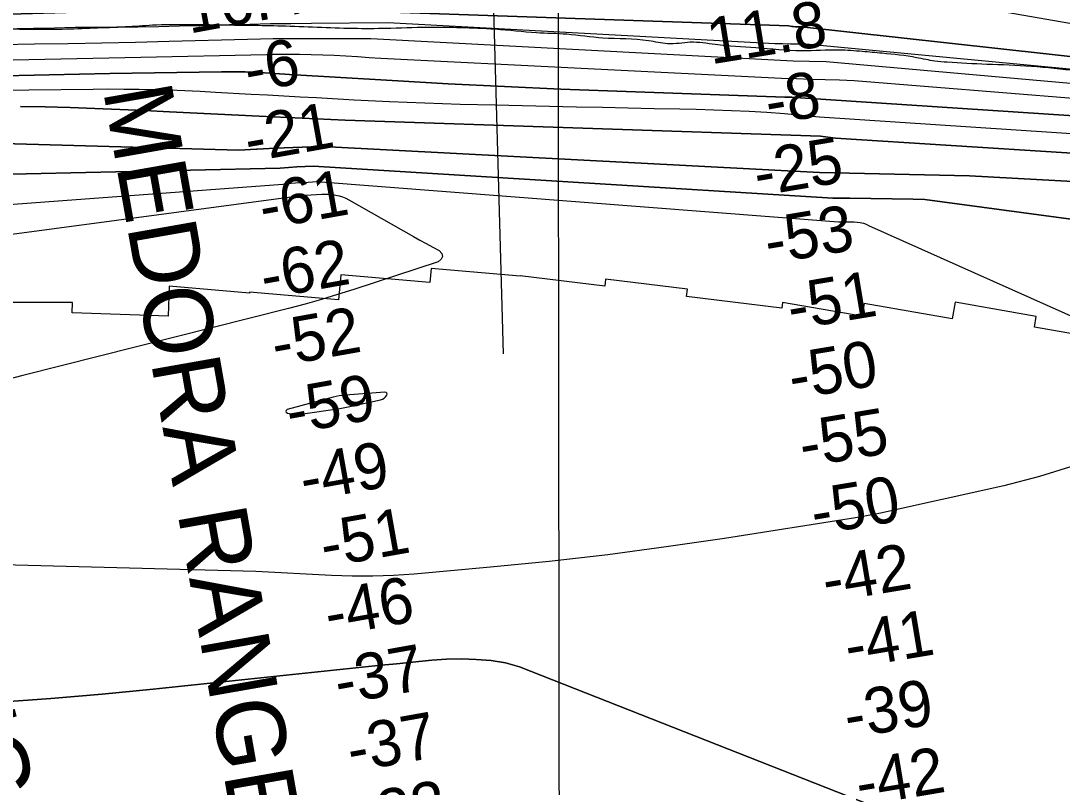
# Model space of a CAD drawing. Extents: x 3297753 to 3335611, y 652252 to 677623.
# Drawn here: x 3322119 to 3323634, y 661561 to 662676 of the extents above; entities that cross this region are included whole.
import ezdxf

# ---------------------------------------------------------------- set-up
doc = ezdxf.new("R2010")
doc.units = 0
for name, color, linetype in [('V-CHAN-NAID', 7, 'Continuous'), ('V-GRID-MAJR', 7, 'Continuous'), ('V-RIVR-EDGE', 7, 'Continuous'), ('V-RIVR-RANG', 7, 'Continuous'), ('V-RRAP-RVMT', 7, 'Continuous'), ('V-TOPO-DPTH', 7, 'Continuous'), ('V-TOPO-MAJR', 7, 'Continuous'), ('V-TOPO-MINR', 7, 'Continuous'), ('V-TOPO-WATR', 7, 'Continuous')]:
    doc.layers.add(name, color=color, linetype=linetype)

msp = doc.modelspace()

# ---------------------------------------------------------------- linework, layer by layer
at = {"layer": 'V-GRID-MAJR'}
msp.add_spline([(3322907.1, 657652), (3322903.6, 660679.7), (3322896.5, 666741.1), (3322889.5, 672802.5), (3322885.9, 675836.3)], degree=3, dxfattribs=at)
at = {"layer": 'V-RIVR-EDGE'}
msp.add_spline([(3326889.8, 662141), (3326857.5, 662143.2), (3326833.5, 662147.4), (3326810.3, 662152.4), (3326793.7, 662156.2), (3326766.4, 662161.7), (3326732.8, 662165.9), (3326707.1, 662168), (3326687.2, 662172.2), (3326656.1, 662173.9), (3326630, 662175.7), (3326605.6, 662180.7), (3326578.7, 662187), (3326551.7, 662192.9), (3326538.9, 662196.2), (3326518.2, 662198.7), (3326492.9, 662202.1), (3326458.1, 662203.5), (3326427, 662208.5), (3326397.2, 662216), (3326383.9, 662216.5), (3326351.6, 662222), (3326323.9, 662228.2), (3326289.5, 662233.7), (3326274.6, 662235.8), (3326264.6, 662236.7), (3326257.6, 662236.7), (3326248, 662233.4), (3326241, 662230.1), (3326229.4, 662230.1), (3326221.9, 662230.1), (3326199.1, 662235.2), (3326175.9, 662237.7), (3326132.4, 662248.6), (3326106.7, 662250.3), (3326076.9, 662252.1), (3326054.1, 662257.5), (3326045, 662259.6), (3326038.8, 662259.2), (3326026.3, 662260.1), (3326018.5, 662261.3), (3326011, 662264.7), (3326005.6, 662265.9), (3325995.7, 662267.2), (3325979.5, 662268.1), (3325960.9, 662270.2), (3325919, 662276.9), (3325880.1, 662282.4), (3325827, 662291.6), (3325788.9, 662296.7), (3325753.3, 662300.9), (3325716.4, 662304.8), (3325675, 662309), (3325637.7, 662310.8), (3325591.7, 662315), (3325562.7, 662319.6), (3325528.7, 662325.5), (3325491.4, 662335.6), (3325440.9, 662347.7), (3325399.5, 662357.4), (3325379.2, 662362.4), (3325355.5, 662364.1), (3325341.5, 662364.1), (3325329.4, 662365.4), (3325310, 662370.8), (3325295.1, 662374.6), (3325287.6, 662374.6), (3325278.9, 662374.2), (3325263.1, 662375.1), (3325245.3, 662375.6), (3325225.8, 662376.9), (3325202.6, 662383.1), (3325187.3, 662386.5), (3325160, 662387), (3325136.3, 662385.8), (3325109.8, 662387.9), (3325071.3, 662395.5), (3325009.1, 662408.9), (3324964.4, 662419.4), (3324947, 662420.2), (3324932.1, 662421.9), (3324899.8, 662429.5), (3324836, 662441.6), (3324792.1, 662448.8), (3324746.9, 662451.4), (3324701.7, 662454.8), (3324664.4, 662459.9), (3324626.7, 662469.5), (3324584.9, 662476.7), (3324541.4, 662483.4), (3324493.3, 662491), (3324471, 662496.8), (3324444.4, 662503.5), (3324408, 662511.5), (3324387.3, 662514.5), (3324369.9, 662514.5), (3324354.9, 662512.9), (3324347.5, 662513.3), (3324329.2, 662516.7), (3324307.3, 662517.6), (3324286.2, 662522.2), (3324253, 662528.9), (3324226.5, 662533.9), (3324203.7, 662535.6), (3324172.2, 662538.2), (3324120.8, 662546.6), (3324040, 662558.8), (3324001.1, 662563.9), (3323963.4, 662564.8), (3323919, 662564.1), (3323879.2, 662567.9), (3323844, 662571.3), (3323786.8, 662582.3), (3323746.3, 662592.7), (3323704.8, 662598.6), (3323655.5, 662603.3), (3323589.6, 662609.7), (3323524.6, 662612.8), (3323466.9, 662615.8), (3323449.1, 662617.5), (3323422.6, 662622.5), (3323372.5, 662628.9), (3323343.5, 662631.4), (3323309.9, 662633.6), (3323255.2, 662632.5), (3323188.5, 662636.8), (3323129.6, 662641.5), (3323093.2, 662644.9), (3323077, 662643.3), (3323060, 662642.9), (3323032.6, 662647.1), (3322965.9, 662651), (3322913.7, 662656.5), (3322869.4, 662658.7), (3322809.3, 662663.8), (3322758.7, 662666), (3322718.5, 662666.6), (3322657.6, 662665.1), (3322608.7, 662664.8), (3322504.6, 662668.3), (3322412.6, 662669.8), (3322310.7, 662669.6), (3322271.3, 662667.2), (3322224.9, 662665.3), (3322178.9, 662663.7), (3322141.1, 662663.4), (3322102.2, 662663.9), (3322062.8, 662664.4), (3322028.8, 662667), (3321980.7, 662666.7), (3321909.4, 662661.9), (3321848.9, 662659.2), (3321801.2, 662656), (3321760.6, 662654), (3321739.9, 662652.8), (3321701.3, 662645), (3321675.2, 662638.5), (3321659.4, 662632.3), (3321647, 662627.8), (3321632.9, 662627), (3321608.4, 662625.4), (3321558.7, 662615.1), (3321529.6, 662609.4), (3321491.9, 662604.1), (3321455, 662601.7), (3321437.2, 662598.4), (3321411.9, 662595.2), (3321407.7, 662587.3), (3321404.4, 662581.5), (3321401.9, 662580.3), (3321396.5, 662582.4), (3321392.4, 662582.8), (3321387, 662582.4), (3321382.4, 662580.7), (3321374.6, 662582.8), (3321367.1, 662585.3), (3321350.5, 662582.9), (3321340.1, 662582.5), (3321332.7, 662583.8), (3321326.5, 662583.8), (3321287.5, 662572.3), (3321233.6, 662556.2), (3321160.6, 662542.3), (3321100.5, 662533.4), (3321060.6, 662524.3), (3321023.3, 662514.1), (3320998, 662508.7), (3320976.5, 662503.8), (3320957.4, 662500.1), (3320944.5, 662499.8), (3320930.4, 662501.5), (3320919.2, 662501.5), (3320908.5, 662499.4), (3320874.9, 662491.6), (3320813.5, 662476.5), (3320777.8, 662466.2), (3320761.2, 662464.6), (3320740.5, 662460.1), (3320702.3, 662448.1), (3320679.1, 662437.8), (3320658.8, 662428.8), (3320641.8, 662424.7), (3320616.5, 662423.1), (3320582.9, 662414), (3320552.2, 662401.3), (3320478.8, 662381.1), (3320420.7, 662363.4), (3320403.7, 662358.1), (3320389.2, 662354.8), (3320375.1, 662354.9), (3320365.1, 662352.4), (3320345.6, 662346.6), (3320205.9, 662308), (3320152.8, 662295.7), (3320119.2, 662286.3), (3320088.1, 662282.6), (3320060.3, 662274.8), (3320018, 662256.7), (3319991.4, 662244.7), (3319952.8, 662229.1), (3319927.9, 662222.5), (3319897.3, 662215.5), (3319872.4, 662206.9), (3319842.5, 662196.6), (3319808.1, 662187.2), (3319774.9, 662181.8), (3319711.9, 662171.2), (3319686.6, 662168.4), (3319655.9, 662160.2), (3319588.3, 662138), (3319508.2, 662109.1), (3319472.9, 662096.8)], degree=3, dxfattribs=at)
at = {"layer": 'V-RIVR-RANG'}
msp.add_line((3322795.5, 663111.2), (3322820.7, 662191.6), dxfattribs=at)
at = {"layer": 'V-RRAP-RVMT'}
for p, q in [((3322715.9, 662315.7), (3322714, 662295.2)), ((3322845.4, 662304.4), (3322715.9, 662315.7)), ((3322584.6, 662306.4), (3322581.2, 662270)), ((3322714, 662295.2), (3322584.6, 662306.4)), ((3322968.6, 662290), (3322845.4, 662305.1)), ((3322845.4, 662305.1), (3322845.4, 662304.4)), ((3322969.9, 662300.3), (3322968.6, 662290)), ((3323089, 662285.7), (3322969.9, 662300.3)), ((3322335, 662289.9), (3322333.5, 662246.2)), ((3322451.7, 662279.7), (3322335, 662289.9)), ((3322451.9, 662281.4), (3322451.7, 662279.7)), ((3322581.2, 662270), (3322451.9, 662281.4)), ((3323087.7, 662275), (3323089, 662285.7)), ((3322194, 662266.2), (3322082, 662266.1)), ((3322193.5, 662251.1), (3322194, 662266.2)), ((3323226.6, 662257.9), (3323087.7, 662275)), ((3323227.6, 662266.4), (3323226.6, 662257.9)), ((3323342.8, 662246.1), (3323227.6, 662266.4)), ((3323346.2, 662264.9), (3323342.8, 662246.1)), ((3323474.2, 662242.3), (3323346.2, 662264.9)), ((3323478.5, 662266.5), (3323474.2, 662242.3)), ((3323596.6, 662245.8), (3323478.5, 662266.5)), ((3322333.5, 662246.2), (3322193.5, 662251.1)), ((3323593.9, 662230.2), (3323596.6, 662245.8)), ((3323731.8, 662205.8), (3323593.9, 662230.2))]:
    msp.add_line(p, q, dxfattribs=at)
at = {"layer": 'V-TOPO-DPTH'}
for points in [[(3322103.1, 662685.8), (3322184.9, 662688.3), (3322321.6, 662690.6), (3322335, 662690.8), (3322348.5, 662690.9), (3322361.9, 662691), (3322375.4, 662691), (3322388.8, 662691), (3322402.3, 662691.1), (3322415.7, 662691.4), (3322429.2, 662691.7), (3322440.2, 662692.1), (3322459.2, 662692.6), (3322478.2, 662693.1), (3322497.2, 662693.4), (3322516.2, 662693.7), (3323236.5, 662668.8), (3323241.1, 662668.1), (3323242.9, 662667.8), (3323246.4, 662667.5), (3323248.2, 662667.5), (3323251.7, 662667.5), (3323255.2, 662667.4), (3323975.9, 662587.8)], [(3324084, 662546.3), (3323290.7, 662616.5), (3323266.8, 662617.1), (3323242.9, 662617.6), (3322628.5, 662649.7), (3322585.2, 662650.1), (3322523.5, 662650), (3322504.8, 662649.9), (3322486.2, 662649.7), (3322467.6, 662649.4), (3322448.9, 662649), (3322334.8, 662646), (3322285.7, 662644.8), (3322236.7, 662643.8), (3322187.7, 662642.9), (3322138.7, 662642.2), (3322089.7, 662641.4)], [(3324084, 662546.3), (3323290.7, 662616.5), (3323266.8, 662617.1), (3323242.9, 662617.6), (3322628.5, 662649.7), (3322585.2, 662650.1), (3322523.5, 662650), (3322504.8, 662649.9), (3322486.2, 662649.7), (3322467.6, 662649.4), (3322448.9, 662649), (3322334.8, 662646), (3322285.7, 662644.8), (3322236.7, 662643.8), (3322187.7, 662642.9), (3322138.7, 662642.2), (3322089.7, 662641.4)], [(3324115.5, 662507.5), (3323253.4, 662564.2), (3323249.9, 662564.5), (3323248.1, 662564.6), (3323244.6, 662564.7), (3323241.1, 662564.9), (3323237.6, 662565), (3323232.9, 662565.1), (3323230.6, 662565.2), (3322986.4, 662573.7), (3322904.6, 662576.9), (3322822.7, 662580.5), (3322740.9, 662584.6), (3322659.2, 662589.2), (3322510.1, 662598.1), (3322502.9, 662598.6), (3322495.6, 662599), (3322488.4, 662599.5), (3322481.1, 662599.9), (3322466.5, 662600.8), (3322459.5, 662601.2), (3322452.6, 662601.6), (3322445.6, 662601.8), (3322438.7, 662602), (3322431.7, 662602), (3322424.7, 662602.1), (3322417.8, 662602.1), (3322410.8, 662602), (3322248.4, 662599.3), (3322160.2, 662597.6), (3322072, 662595.7)], [(3322072, 662595.7), (3322160.2, 662597.6), (3322248.4, 662599.3), (3322410.8, 662602), (3322417.8, 662602.1), (3322424.7, 662602.1), (3322431.7, 662602), (3322438.7, 662602), (3322445.6, 662601.8), (3322452.6, 662601.6), (3322459.5, 662601.2), (3322466.5, 662600.8), (3322481.1, 662599.9), (3322488.4, 662599.5), (3322495.6, 662599), (3322502.9, 662598.6), (3322510.1, 662598.1), (3322659.2, 662589.2), (3322740.9, 662584.6), (3322822.7, 662580.5), (3322904.6, 662576.9), (3322986.4, 662573.7), (3323230.6, 662565.2), (3323232.9, 662565.1), (3323237.6, 662565), (3323241.1, 662564.9), (3323244.6, 662564.7), (3323248.1, 662564.6), (3323249.9, 662564.5), (3323253.4, 662564.2), (3324115.5, 662507.5)], [(3322118.4, 662551.7), (3322154.6, 662550.9), (3322190.7, 662549.9), (3322226.8, 662548.5), (3322262.9, 662547.1), (3322299.1, 662545.5), (3322335.2, 662543.8), (3322465.7, 662537.4), (3322486.6, 662536.4), (3322507.4, 662535.4), (3322528.2, 662534.4), (3322549.1, 662533.4), (3322569.9, 662532.5), (3322590.8, 662531.8), (3323282.5, 662508.5), (3323304.7, 662505.6), (3323977.9, 662462.7)], [(3323977.9, 662462.7), (3323304.7, 662505.6), (3323282.5, 662508.5), (3322590.8, 662531.8), (3322569.9, 662532.5), (3322549.1, 662533.4), (3322528.2, 662534.4), (3322507.4, 662535.4), (3322486.6, 662536.4), (3322465.7, 662537.4), (3322335.2, 662543.8), (3322299.1, 662545.5), (3322262.9, 662547.1), (3322226.8, 662548.5), (3322190.7, 662549.9), (3322154.6, 662550.9), (3322118.4, 662551.7)], [(3321869.5, 662503.7), (3322436.1, 662487.7), (3322461.8, 662489.2), (3322462.8, 662489.3), (3322489.1, 662490.7), (3322515.3, 662491.9), (3322541.6, 662492.6), (3322567.9, 662493), (3323281.4, 662455.5), (3323499.7, 662450.6), (3324120.1, 662416.5)], [(3324120.1, 662416.5), (3323499.7, 662450.6), (3323281.4, 662455.5), (3322567.9, 662493), (3322541.6, 662492.6), (3322515.3, 662491.9), (3322489.1, 662490.7), (3322462.8, 662489.3), (3322461.8, 662489.2), (3322436.1, 662487.7), (3321869.5, 662503.7)], [(3321713, 662444.2), (3322496.5, 662461.9), (3322520.6, 662463.5), (3322544.7, 662464.6), (3323300.5, 662418.3), (3323325.3, 662417.9), (3323417.4, 662416.8), (3323434.5, 662416.2), (3324148.7, 662320.3)], [(3324148.7, 662320.3), (3323434.5, 662416.2), (3323417.4, 662416.8), (3323325.3, 662417.9), (3323300.5, 662418.3), (3322544.7, 662464.6), (3322520.6, 662463.5), (3322496.5, 662461.9), (3321713, 662444.2)], [(3323466.6, 661490.8), (3322844.6, 661736), (3322824.3, 661741.7), (3322803.3, 661745.4), (3322781.8, 661746.9), (3322760.2, 661747.6), (3322738.6, 661747), (3322717.1, 661745.6), (3322665.7, 661740.5), (3322660.1, 661740), (3322654.4, 661739.4), (3322648.8, 661738.8), (3322643.1, 661738.2), (3322311.5, 661703.5), (3322237.1, 661696.3), (3322162.7, 661689.9), (3322088.2, 661684.7)], [(3322088.2, 661684.7), (3322162.7, 661689.9), (3322237.1, 661696.3), (3322311.5, 661703.5), (3322643.1, 661738.2), (3322648.8, 661738.8), (3322654.4, 661739.4), (3322660.1, 661740), (3322665.7, 661740.5), (3322717.1, 661745.6), (3322738.6, 661747), (3322760.2, 661747.6), (3322781.8, 661746.9), (3322803.3, 661745.4), (3322824.3, 661741.7), (3322844.6, 661736), (3323466.6, 661490.8)]]:
    msp.add_lwpolyline(points, dxfattribs=at)
at = {"layer": 'V-TOPO-MAJR'}
for points in [[(3320165.9, 662078.8), (3320871.4, 662280.6), (3320873.6, 662281.2), (3320877, 662281.9), (3320879.2, 662282.3), (3320880.4, 662282.5), (3321130.9, 662317.9), (3321220, 662329.8), (3321309.3, 662341), (3321398.7, 662350.9), (3321488.1, 662360), (3321664.1, 662376.7), (3321667.3, 662377), (3321672, 662377.4), (3321675.1, 662377.6), (3321679, 662377.7), (3321683, 662377.9), (3322500.1, 662438.5), (3322512.5, 662439.7), (3322524.9, 662440.7), (3322537.3, 662441.5), (3322549.7, 662442.2)], [(3322549.7, 662442.2), (3323308.7, 662383.8), (3323326.9, 662383.7), (3323331.5, 662383.5), (3323336, 662383.2), (3323340.6, 662382.6), (3323345.1, 662381.8), (3323349.2, 662380.4), (3323352.7, 662378.2), (3323846.7, 662157.4)], [(3323652.7, 662028.8), (3323601.4, 662013), (3323549.3, 661999.6), (3323370.2, 661959.8), (3323361, 661957.8), (3323351.9, 661956), (3323342.7, 661954.3), (3323333.5, 661952.8), (3323143.1, 661922.9), (3323058.2, 661910.4), (3322973.1, 661899), (3322887.8, 661889.4), (3322802.4, 661880.9), (3322691.4, 661871), (3322661.4, 661869), (3322631.3, 661867.8), (3322601.2, 661867.8), (3322571.1, 661868.8), (3322460.8, 661874.5), (3321834.6, 661891)]]:
    msp.add_lwpolyline(points, dxfattribs=at)
at = {"layer": 'V-TOPO-MINR'}
for points in [[(3324080, 662596.8), (3323294.2, 662733.7)], [(3323975.9, 662587.8), (3323255.2, 662667.4), (3323251.7, 662667.5), (3323248.2, 662667.5), (3323246.4, 662667.5), (3323242.9, 662667.8), (3323241.1, 662668.1), (3323236.5, 662668.8), (3322516.2, 662693.7), (3322497.2, 662693.4), (3322478.2, 662693.1), (3322459.2, 662692.6), (3322440.2, 662692.1), (3322429.2, 662691.7), (3322415.7, 662691.4), (3322402.3, 662691.1), (3322388.8, 662691), (3322375.4, 662691), (3322361.9, 662691), (3322348.5, 662690.9), (3322335, 662690.8), (3322321.6, 662690.6), (3322184.9, 662688.3), (3322103.1, 662685.8)], [(3324089.9, 662563.6), (3323261.5, 662642.1), (3323250.1, 662642.2), (3323238.8, 662642.4), (3323227.4, 662642.6), (3323216.1, 662642.8), (3322653, 662673), (3322541.8, 662672.3), (3322512, 662672), (3322482.1, 662671.6), (3322452.3, 662671), (3322422.5, 662670.2), (3322380.1, 662669), (3322349.8, 662668.2), (3322319.5, 662667.5), (3322289.2, 662667.1), (3322258.9, 662666.9), (3322228.6, 662666.6), (3322198.2, 662666.2), (3322167.9, 662665.7), (3322137.6, 662665.1), (3322065, 662663.3)], [(3324089.1, 662527.9), (3323331.7, 662588.7), (3323321.1, 662589.2), (3323310.5, 662589.6), (3323289.4, 662590.2), (3323268.3, 662590.8), (3323247.2, 662591.5), (3323226, 662592.2), (3322642.7, 662621.3), (3322625.8, 662622.5), (3322608.9, 662623.6), (3322592, 662624.7), (3322575.1, 662625.6), (3322558.2, 662626.3), (3322541.3, 662626.7), (3322524.3, 662626.9), (3322504.4, 662627), (3322497.4, 662627), (3322490.5, 662626.9), (3322483.5, 662626.9), (3322476.5, 662626.7), (3322293.7, 662622.8), (3322223.8, 662621.3), (3322153.9, 662619.8), (3322084.1, 662618.3)], [(3324115.5, 662507.5), (3323253.4, 662564.2), (3323249.9, 662564.5), (3323248.1, 662564.6), (3323244.6, 662564.7), (3323241.1, 662564.9), (3323237.6, 662565), (3323232.9, 662565.1), (3323230.6, 662565.2), (3322986.4, 662573.7), (3322904.6, 662576.9), (3322822.7, 662580.5), (3322740.9, 662584.6), (3322659.2, 662589.2), (3322510.1, 662598.1), (3322502.9, 662598.6), (3322495.6, 662599), (3322488.4, 662599.5), (3322481.1, 662599.9), (3322466.5, 662600.8), (3322459.5, 662601.2), (3322452.6, 662601.6), (3322445.6, 662601.8), (3322438.7, 662602), (3322431.7, 662602), (3322424.7, 662602.1), (3322417.8, 662602.1), (3322410.8, 662602), (3322248.4, 662599.3), (3322160.2, 662597.6), (3322072, 662595.7)], [(3324015, 662487.3), (3323281.3, 662536.1), (3323255.7, 662538.6), (3323230.1, 662540.7), (3323204.4, 662542.6), (3323178.7, 662544), (3323153, 662545.3), (3323127.3, 662546.2), (3323101.6, 662546.9), (3323078, 662547.4), (3323040.4, 662548.2), (3323002.9, 662549), (3322965.4, 662549.8), (3322927.8, 662550.6), (3322809.4, 662553.2), (3322758.1, 662554.6), (3322706.8, 662556.3), (3322655.5, 662558.4), (3322604.2, 662560.9), (3322549.2, 662563.9), (3322525.4, 662565.2), (3322501.7, 662566.5), (3322477.9, 662567.8), (3322454.1, 662569.1), (3322402.2, 662572), (3322380, 662573.2), (3322357.8, 662574.2), (3322335.5, 662575), (3322313.3, 662575.7), (3322291.1, 662576.1), (3322268.8, 662576.4), (3322246.6, 662576.5), (3322224.3, 662576.3), (3322130.8, 662575.3), (3322061.8, 662574.1)], [(3323977.9, 662462.7), (3323304.7, 662505.6), (3323282.5, 662508.5), (3322590.8, 662531.8), (3322569.9, 662532.5), (3322549.1, 662533.4), (3322528.2, 662534.4), (3322507.4, 662535.4), (3322486.6, 662536.4), (3322465.7, 662537.4), (3322335.2, 662543.8), (3322299.1, 662545.5), (3322262.9, 662547.1), (3322226.8, 662548.5), (3322190.7, 662549.9), (3322154.6, 662550.9), (3322118.4, 662551.7)], [(3324120.1, 662416.5), (3323499.7, 662450.6), (3323281.4, 662455.5), (3322567.9, 662493), (3322541.6, 662492.6), (3322515.3, 662491.9), (3322489.1, 662490.7), (3322462.8, 662489.3), (3322461.8, 662489.2), (3322436.1, 662487.7), (3321869.5, 662503.7)], [(3324148.7, 662320.3), (3323434.5, 662416.2), (3323417.4, 662416.8), (3323325.3, 662417.9), (3323300.5, 662418.3), (3322544.7, 662464.6), (3322520.6, 662463.5), (3322496.5, 662461.9), (3321713, 662444.2)], [(3321992.6, 662350.8), (3322522.8, 662421.4), (3322525.6, 662421.7), (3322528.4, 662422), (3322531.1, 662422.3), (3322533.9, 662422.5), (3322557.2, 662423.9), (3322562.3, 662424), (3322567.4, 662423.9), (3322572.4, 662423.3), (3322577.4, 662422.6), (3322582.3, 662421.4), (3322587.2, 662419.8)], [(3322587.2, 662419.8), (3322591.8, 662417.9), (3322596.3, 662415.6), (3322690.3, 662362.3), (3322699.6, 662357.1), (3322709, 662351.9), (3322718.4, 662346.8), (3322727.9, 662341.8), (3322731.4, 662337.4), (3322732.7, 662333.1), (3322730.7, 662329.1), (3322726.5, 662325.3), (3322603.5, 662285.1), (3322579.9, 662277.7), (3322556.3, 662270.6), (3322532.6, 662263.9), (3322508.7, 662257.7), (3322121.8, 662159.8), (3322061.8, 662144.6)], [(3322651.7, 662134.4), (3322650.5, 662135.3), (3322648.8, 662135.9), (3322591.4, 662131.3), (3322586.9, 662130.9), (3322582.4, 662130.2), (3322577.9, 662129.3), (3322573.5, 662128.3), (3322506.7, 662110.6), (3322505.2, 662109.2), (3322504.6, 662107.8), (3322505.3, 662106.4), (3322506.9, 662105.2), (3322513.3, 662104.4), (3322519.7, 662104), (3322526.1, 662104.2), (3322532.5, 662104.8), (3322576.2, 662110.8), (3322580.9, 662111.6), (3322585.7, 662112.4), (3322590.4, 662113.3), (3322595.1, 662114.2), (3322642.5, 662124.7), (3322645.3, 662125.7), (3322647.7, 662127), (3322649.8, 662128.9), (3322651.6, 662131.2), (3322651.9, 662133), (3322651.7, 662134.4)], [(3322088.2, 661684.7), (3322162.7, 661689.9), (3322237.1, 661696.3), (3322311.5, 661703.5), (3322643.1, 661738.2), (3322648.8, 661738.8), (3322654.4, 661739.4), (3322660.1, 661740), (3322665.7, 661740.5), (3322717.1, 661745.6), (3322738.6, 661747), (3322760.2, 661747.6), (3322781.8, 661746.9), (3322803.3, 661745.4), (3322824.3, 661741.7), (3322844.6, 661736), (3323466.6, 661490.8)]]:
    msp.add_lwpolyline(points, dxfattribs=at)
at = {"layer": 'V-TOPO-WATR'}
msp.add_lwpolyline([(3324084, 662546.3), (3323290.7, 662616.5), (3323266.8, 662617.1), (3323242.9, 662617.6), (3322628.5, 662649.7), (3322585.2, 662650.1), (3322523.5, 662650), (3322504.8, 662649.9), (3322486.2, 662649.7), (3322467.6, 662649.4), (3322448.9, 662649), (3322334.8, 662646), (3322285.7, 662644.8), (3322236.7, 662643.8), (3322187.7, 662642.9), (3322138.7, 662642.2), (3322089.7, 662641.4)], dxfattribs=at)

# ---------------------------------------------------------------- texts
at = {"layer": 'V-CHAN-NAID'}
for s, rotation, p in [('MEDORA RANGE G FRONT (211.4)', 279.9946, (3322238.5, 662575)), ('MEDORA RANGE G REAR', 284.6724, (3321789.4, 662504.9))]:
    msp.add_text(s, height=100, rotation=rotation, dxfattribs=at).set_placement(p)
at = {"layer": 'V-RIVR-RANG'}
for s, rotation, p in [('16.4', 10.3383, (3322364, 662657.4)), ('11.8', 9.2183, (3323123.3, 662612.7)), ('-6', 10.1235, (3322450.3, 662571.6)), ('-8', 9.4993, (3323207.7, 662524.9)), ('-21', 10.1235, (3322450.6, 662470.1)), ('-25', 9.4993, (3323191.2, 662420.7)), ('-61', 10.1235, (3322471.9, 662372.3)), ('-53', 9.4993, (3323206.9, 662322)), ('-62', 10.1235, (3322473.7, 662271.1)), ('-51', 9.4993, (3323240.1, 662226.1)), ('-52', 10.1235, (3322489.9, 662172.4)), ('-50', 9.4993, (3323241.8, 662125)), ('-59', 10.1235, (3322510.9, 662074.6)), ('-55', 9.4993, (3323257.3, 662026.2)), ('-49', 10.1235, (3322531.2, 661976.6)), ('-50', 9.4993, (3323274.3, 661927.7)), ('-51', 10.1235, (3322560.8, 661880.3)), ('-42', 9.4993, (3323290.8, 661829.1)), ('-46', 10.1235, (3322567.3, 661779.9)), ('-41', 9.4993, (3323323.5, 661733.1)), ('-37', 10.1235, (3322581.6, 661680.9)), ('-39', 9.4993, (3323322.6, 661631.6)), ('-37', 10.1235, (3322599.8, 661582.5)), ('-42', 9.4993, (3323339.6, 661533.1)), ('-33', 10.1235, (3322615.1, 661483.7))]:
    msp.add_text(s, height=67, rotation=rotation, dxfattribs=at).set_placement(p)

doc.saveas('drawing.dxf')
